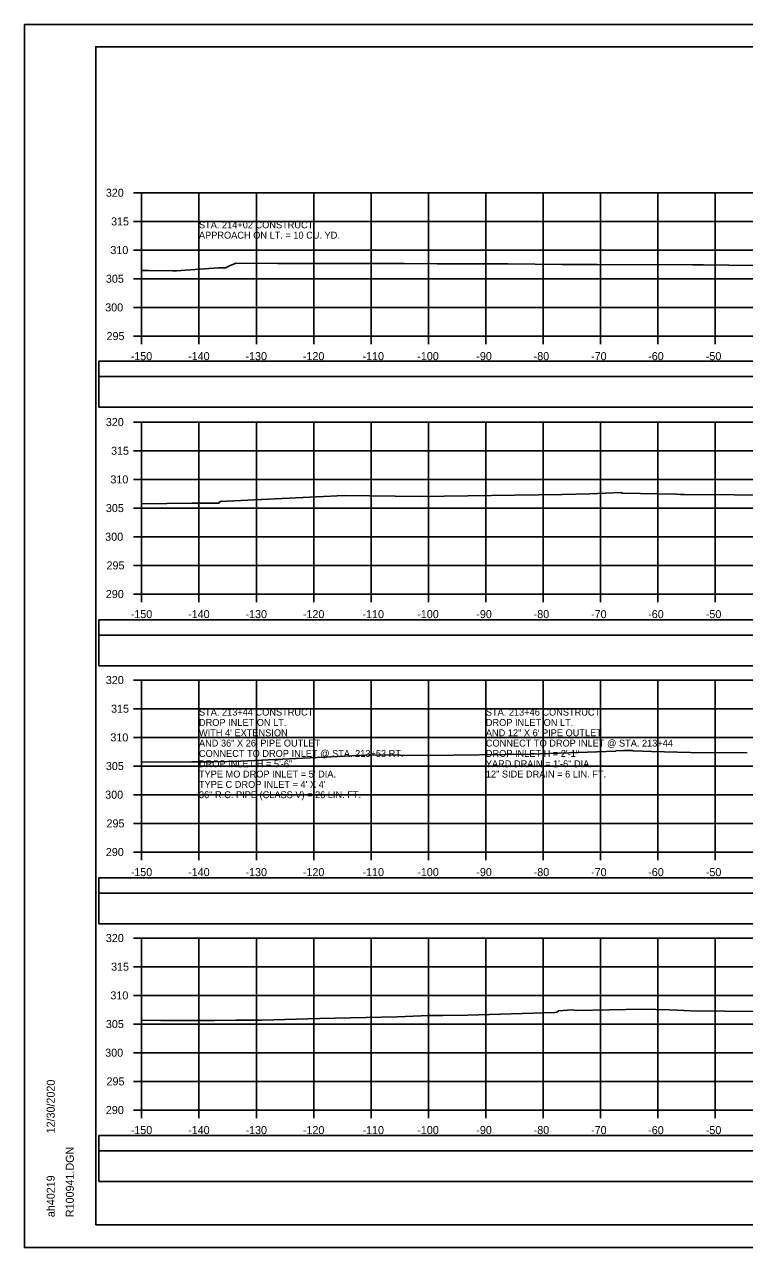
# Model space of a CAD drawing. Extents: x 1370538 to 1372872, y 376220 to 381127.
# Drawn here: x 1371538.2 to 1371663.7, y 379054.6 to 379268 of the extents above; entities that cross this region are included whole.
import ezdxf

# ---------------------------------------------------------------- set-up
doc = ezdxf.new("R2010")
doc.units = 0
for name, color, linetype in [('R_Border Notes', 7, 'Continuous'), ('R_Border PE', 7, 'Continuous'), ('R_Border Prem', 7, 'Continuous'), ('R_Dimension', 7, 'Continuous'), ('R_Grid', 7, 'Continuous'), ('R_No Plot', 7, 'Continuous'), ('R_Water', 7, 'Continuous'), ('R_Water Annot', 7, 'Continuous'), ('T_Detection Zones', 7, 'Continuous')]:
    doc.layers.add(name, color=color, linetype=linetype)

msp = doc.modelspace()

# ---------------------------------------------------------------- linework, layer by layer
at = {"layer": 'R_Border Notes'}
for p, q in [((1371550.63, 379264.07), (1371866.81, 379264.07)), ((1371550.63, 379058.61), (1371550.63, 379264.07)), ((1371550.63, 379058.61), (1371550.63, 379058.61)), ((1371866.81, 379058.61), (1371550.63, 379058.61))]:
    msp.add_line(p, q, dxfattribs=at)
at = {"layer": 'R_Border Prem'}
for p, q in [((1371557.23, 379238.61), (1371558.63, 379238.61)), ((1371558.63, 379213.61), (1371558.63, 379238.61)), ((1371557.23, 379233.61), (1371558.63, 379233.61)), ((1371557.23, 379228.61), (1371558.63, 379228.61)), ((1371557.23, 379223.61), (1371558.63, 379223.61)), ((1371557.23, 379218.61), (1371558.63, 379218.61)), ((1371557.23, 379213.61), (1371558.63, 379213.61)), ((1371558.63, 379213.61), (1371858.63, 379213.61)), ((1371558.63, 379212.21), (1371558.63, 379213.61)), ((1371568.63, 379212.21), (1371568.63, 379213.61)), ((1371578.63, 379212.21), (1371578.63, 379213.61)), ((1371588.63, 379212.21), (1371588.63, 379213.61)), ((1371598.63, 379212.21), (1371598.63, 379213.61)), ((1371608.63, 379212.21), (1371608.63, 379213.61)), ((1371618.63, 379212.21), (1371618.63, 379213.61)), ((1371628.63, 379212.21), (1371628.63, 379213.61)), ((1371638.63, 379212.21), (1371638.63, 379213.61)), ((1371648.63, 379212.21), (1371648.63, 379213.61)), ((1371658.63, 379212.21), (1371658.63, 379213.61)), ((1371557.23, 379198.61), (1371558.63, 379198.61)), ((1371558.63, 379168.61), (1371558.63, 379198.61)), ((1371557.23, 379193.61), (1371558.63, 379193.61)), ((1371557.23, 379188.61), (1371558.63, 379188.61)), ((1371557.23, 379183.61), (1371558.63, 379183.61)), ((1371557.23, 379178.61), (1371558.63, 379178.61)), ((1371557.23, 379173.61), (1371558.63, 379173.61)), ((1371557.23, 379168.61), (1371558.63, 379168.61)), ((1371558.63, 379168.61), (1371858.63, 379168.61)), ((1371558.63, 379167.21), (1371558.63, 379168.61)), ((1371568.63, 379167.21), (1371568.63, 379168.61)), ((1371578.63, 379167.21), (1371578.63, 379168.61)), ((1371588.63, 379167.21), (1371588.63, 379168.61)), ((1371598.63, 379167.21), (1371598.63, 379168.61)), ((1371608.63, 379167.21), (1371608.63, 379168.61)), ((1371618.63, 379167.21), (1371618.63, 379168.61)), ((1371628.63, 379167.21), (1371628.63, 379168.61)), ((1371638.63, 379167.21), (1371638.63, 379168.61)), ((1371648.63, 379167.21), (1371648.63, 379168.61)), ((1371658.63, 379167.21), (1371658.63, 379168.61)), ((1371557.23, 379153.61), (1371558.63, 379153.61)), ((1371558.63, 379123.61), (1371558.63, 379153.61)), ((1371557.23, 379148.61), (1371558.63, 379148.61)), ((1371557.23, 379143.61), (1371558.63, 379143.61)), ((1371557.23, 379138.61), (1371558.63, 379138.61)), ((1371557.23, 379133.61), (1371558.63, 379133.61)), ((1371557.23, 379128.61), (1371558.63, 379128.61)), ((1371557.23, 379123.61), (1371558.63, 379123.61)), ((1371558.63, 379123.61), (1371858.63, 379123.61)), ((1371558.63, 379122.21), (1371558.63, 379123.61)), ((1371568.63, 379122.21), (1371568.63, 379123.61)), ((1371578.63, 379122.21), (1371578.63, 379123.61)), ((1371588.63, 379122.21), (1371588.63, 379123.61)), ((1371598.63, 379122.21), (1371598.63, 379123.61)), ((1371608.63, 379122.21), (1371608.63, 379123.61)), ((1371618.63, 379122.21), (1371618.63, 379123.61)), ((1371628.63, 379122.21), (1371628.63, 379123.61)), ((1371638.63, 379122.21), (1371638.63, 379123.61)), ((1371648.63, 379122.21), (1371648.63, 379123.61)), ((1371658.63, 379122.21), (1371658.63, 379123.61)), ((1371557.23, 379108.61), (1371558.63, 379108.61)), ((1371558.63, 379078.61), (1371558.63, 379108.61)), ((1371557.23, 379103.61), (1371558.63, 379103.61)), ((1371557.23, 379098.61), (1371558.63, 379098.61)), ((1371557.23, 379093.61), (1371558.63, 379093.61)), ((1371557.23, 379088.61), (1371558.63, 379088.61)), ((1371557.23, 379083.61), (1371558.63, 379083.61)), ((1371557.23, 379078.61), (1371558.63, 379078.61)), ((1371558.63, 379078.61), (1371858.63, 379078.61)), ((1371558.63, 379077.21), (1371558.63, 379078.61)), ((1371568.63, 379077.21), (1371568.63, 379078.61)), ((1371578.63, 379077.21), (1371578.63, 379078.61)), ((1371588.63, 379077.21), (1371588.63, 379078.61)), ((1371598.63, 379077.21), (1371598.63, 379078.61)), ((1371608.63, 379077.21), (1371608.63, 379078.61)), ((1371618.63, 379077.21), (1371618.63, 379078.61)), ((1371628.63, 379077.21), (1371628.63, 379078.61)), ((1371638.63, 379077.21), (1371638.63, 379078.61)), ((1371648.63, 379077.21), (1371648.63, 379078.61)), ((1371658.63, 379077.21), (1371658.63, 379078.61))]:
    msp.add_line(p, q, dxfattribs=at)
at = {"layer": 'R_Dimension'}
for points in [[(1371558.63, 379225.06), (1371559.93, 379225.06), (1371564.1, 379224.97), (1371564.71, 379224.98), (1371572.02, 379225.49), (1371573.28, 379225.52), (1371574.07, 379225.94), (1371575.1, 379226.33), (1371582.31, 379226.28), (1371582.33, 379226.28), (1371582.49, 379226.28), (1371583.02, 379226.28), (1371604.48, 379226.26), (1371610.16, 379226.22), (1371622.47, 379226.19), (1371631.94, 379226.1), (1371638.02, 379226.08), (1371654.7, 379226.04), (1371654.93, 379226.04), (1371655.02, 379226.04), (1371656.57, 379226.02), (1371687.31, 379225.63)], [(1371558.63, 379184.36), (1371567.42, 379184.47), (1371572.1, 379184.48), (1371572.31, 379184.75), (1371593.92, 379185.78), (1371607.24, 379185.6), (1371631.96, 379185.95), (1371636.77, 379186.11), (1371642.24, 379186.32), (1371642.3, 379186.28), (1371642.45, 379186.23), (1371651.87, 379186.01), (1371652.54, 379186), (1371653.3, 379185.99), (1371670.49, 379185.87)], [(1371558.63, 379139.28), (1371567.39, 379139.34), (1371571.22, 379139.37), (1371575.9, 379139.46), (1371598.87, 379140.56), (1371608.54, 379140.43), (1371626.47, 379140.68), (1371634.72, 379140.95), (1371641.24, 379141.2), (1371641.28, 379141.24), (1371642.71, 379141.34), (1371644.12, 379141.31), (1371644.29, 379141.25), (1371644.33, 379141.24), (1371647.52, 379141.14), (1371654.31, 379140.97), (1371664.18, 379140.9)], [(1371558.63, 379094.26), (1371561.94, 379094.23), (1371564.62, 379094.2), (1371571.35, 379094.25), (1371575.09, 379094.28), (1371579.59, 379094.31), (1371589.63, 379094.58), (1371603.2, 379094.86), (1371608.78, 379095.12), (1371611.13, 379095.09), (1371615.49, 379095.15), (1371630.63, 379095.65), (1371631.03, 379095.66), (1371631.28, 379095.9), (1371633.7, 379096.06), (1371634.36, 379095.97), (1371645.89, 379096.2), (1371650.69, 379096.09), (1371654.38, 379095.92), (1371660.24, 379095.88), (1371675.63, 379095.73)]]:
    msp.add_lwpolyline(points, dxfattribs=at)
at = {"layer": 'R_Grid'}
for p, q in [((1371558.63, 379238.61), (1371858.63, 379238.61)), ((1371558.63, 379213.61), (1371558.63, 379238.61)), ((1371568.63, 379213.61), (1371568.63, 379238.61)), ((1371578.63, 379213.61), (1371578.63, 379238.61)), ((1371588.63, 379213.61), (1371588.63, 379238.61)), ((1371598.63, 379213.61), (1371598.63, 379238.61)), ((1371608.63, 379213.61), (1371608.63, 379238.61)), ((1371618.63, 379213.61), (1371618.63, 379238.61)), ((1371628.63, 379213.61), (1371628.63, 379238.61)), ((1371638.63, 379213.61), (1371638.63, 379238.61)), ((1371648.63, 379213.61), (1371648.63, 379238.61)), ((1371658.63, 379213.61), (1371658.63, 379238.61)), ((1371558.63, 379233.61), (1371858.63, 379233.61)), ((1371558.63, 379228.61), (1371858.63, 379228.61)), ((1371558.63, 379223.61), (1371858.63, 379223.61)), ((1371558.63, 379218.61), (1371858.63, 379218.61)), ((1371558.63, 379213.61), (1371858.63, 379213.61)), ((1371558.63, 379198.61), (1371858.63, 379198.61)), ((1371558.63, 379168.61), (1371558.63, 379198.61)), ((1371568.63, 379168.61), (1371568.63, 379198.61)), ((1371578.63, 379168.61), (1371578.63, 379198.61)), ((1371588.63, 379168.61), (1371588.63, 379198.61)), ((1371598.63, 379168.61), (1371598.63, 379198.61)), ((1371608.63, 379168.61), (1371608.63, 379198.61)), ((1371618.63, 379168.61), (1371618.63, 379198.61)), ((1371628.63, 379168.61), (1371628.63, 379198.61)), ((1371638.63, 379168.61), (1371638.63, 379198.61)), ((1371648.63, 379168.61), (1371648.63, 379198.61)), ((1371658.63, 379168.61), (1371658.63, 379198.61)), ((1371558.63, 379193.61), (1371858.63, 379193.61)), ((1371558.63, 379188.61), (1371858.63, 379188.61)), ((1371558.63, 379183.61), (1371858.63, 379183.61)), ((1371558.63, 379178.61), (1371858.63, 379178.61)), ((1371558.63, 379173.61), (1371858.63, 379173.61)), ((1371558.63, 379168.61), (1371858.63, 379168.61)), ((1371558.63, 379153.61), (1371858.63, 379153.61)), ((1371558.63, 379123.61), (1371558.63, 379153.61)), ((1371568.63, 379123.61), (1371568.63, 379153.61)), ((1371578.63, 379123.61), (1371578.63, 379153.61)), ((1371588.63, 379123.61), (1371588.63, 379153.61)), ((1371598.63, 379123.61), (1371598.63, 379153.61)), ((1371608.63, 379123.61), (1371608.63, 379153.61)), ((1371618.63, 379123.61), (1371618.63, 379153.61)), ((1371628.63, 379123.61), (1371628.63, 379153.61)), ((1371638.63, 379123.61), (1371638.63, 379153.61)), ((1371648.63, 379123.61), (1371648.63, 379153.61)), ((1371658.63, 379123.61), (1371658.63, 379153.61)), ((1371558.63, 379148.61), (1371858.63, 379148.61)), ((1371558.63, 379143.61), (1371858.63, 379143.61)), ((1371558.63, 379138.61), (1371858.63, 379138.61)), ((1371558.63, 379133.61), (1371858.63, 379133.61)), ((1371558.63, 379128.61), (1371858.63, 379128.61)), ((1371558.63, 379123.61), (1371858.63, 379123.61)), ((1371558.63, 379108.61), (1371858.63, 379108.61)), ((1371558.63, 379078.61), (1371558.63, 379108.61)), ((1371568.63, 379078.61), (1371568.63, 379108.61)), ((1371578.63, 379078.61), (1371578.63, 379108.61)), ((1371588.63, 379078.61), (1371588.63, 379108.61)), ((1371598.63, 379078.61), (1371598.63, 379108.61)), ((1371608.63, 379078.61), (1371608.63, 379108.61)), ((1371618.63, 379078.61), (1371618.63, 379108.61)), ((1371628.63, 379078.61), (1371628.63, 379108.61)), ((1371638.63, 379078.61), (1371638.63, 379108.61)), ((1371648.63, 379078.61), (1371648.63, 379108.61)), ((1371658.63, 379078.61), (1371658.63, 379108.61)), ((1371558.63, 379103.61), (1371858.63, 379103.61)), ((1371558.63, 379098.61), (1371858.63, 379098.61)), ((1371558.63, 379093.61), (1371858.63, 379093.61)), ((1371558.63, 379088.61), (1371858.63, 379088.61)), ((1371558.63, 379083.61), (1371858.63, 379083.61)), ((1371558.63, 379078.61), (1371858.63, 379078.61))]:
    msp.add_line(p, q, dxfattribs=at)
at = {"layer": 'R_No Plot'}
for p, q in [((1371538.23, 379267.96), (1371871.56, 379267.96)), ((1371538.23, 379054.63), (1371871.56, 379054.63))]:
    msp.add_line(p, q, dxfattribs=at)
for points in [[(1371538.22, 379267.96), (1371871.56, 379267.96), (1371871.56, 379054.63), (1371538.22, 379054.63)], [(1371784.55, 379264.07), (1371784.55, 379254.19), (1371820.28, 379254.19), (1371820.28, 379251.27), (1371843.48, 379251.27), (1371843.48, 379226.94), (1371866.81, 379226.94), (1371866.81, 379058.61), (1371550.63, 379058.61), (1371550.63, 379264.07)]]:
    msp.add_lwpolyline(points, close=True, dxfattribs=at)
at = {"layer": 'R_Water'}
for points in [[(1371551.2, 379201.22), (1371866.33, 379201.22), (1371866.33, 379206.54), (1371551.2, 379206.54)], [(1371551.2, 379156.09), (1371866.33, 379156.09), (1371866.33, 379161.42), (1371551.2, 379161.42)], [(1371551.2, 379111.09), (1371866.33, 379111.09), (1371866.33, 379116.41), (1371551.2, 379116.41)], [(1371551.2, 379066.16), (1371866.33, 379066.16), (1371866.33, 379071.48), (1371551.2, 379071.48)]]:
    msp.add_lwpolyline(points, close=True, dxfattribs=at)
at = {"layer": 'T_Detection Zones'}
for points in [[(1371551.2, 379206.54), (1371866.33, 379206.54), (1371866.33, 379209.24), (1371551.2, 379209.24)], [(1371551.2, 379161.42), (1371866.33, 379161.42), (1371866.33, 379164.12), (1371551.2, 379164.12)], [(1371551.2, 379116.41), (1371866.33, 379116.41), (1371866.33, 379119.12), (1371551.2, 379119.12)], [(1371551.2, 379071.48), (1371866.33, 379071.48), (1371866.33, 379074.19), (1371551.2, 379074.19)]]:
    msp.add_lwpolyline(points, close=True, dxfattribs=at)

# ---------------------------------------------------------------- texts
at = {"layer": 'R_Border Notes'}
for s, p in [('12/30/2020', (1371543.49, 379074.54)), ('R100941.DGN', (1371546.82, 379059.93)), ('ah40219', (1371543.49, 379059.93))]:
    msp.add_text(s, height=1.4, rotation=90, dxfattribs=at).set_placement(p)
at = {"layer": 'R_Border PE'}
for s, p in [('320', (1371552.4, 379237.91)), ('315', (1371553.31, 379232.91)), ('310', (1371553.19, 379227.91)), ('305', (1371552.41, 379222.91)), ('300', (1371552.29, 379217.91)), ('295', (1371552.52, 379212.91)), ('-150', (1371556.74, 379209.41)), ('-140', (1371566.74, 379209.41)), ('-130', (1371576.74, 379209.41)), ('-120', (1371586.74, 379209.41)), ('-110', (1371597.13, 379209.41)), ('-100', (1371606.68, 379209.41)), ('-90', (1371616.97, 379209.41)), ('-80', (1371626.97, 379209.41)), ('-70', (1371636.97, 379209.41)), ('-60', (1371646.93, 379209.41)), ('-50', (1371656.97, 379209.41)), ('320', (1371552.4, 379197.91)), ('315', (1371553.31, 379192.91)), ('310', (1371553.19, 379187.91)), ('305', (1371552.41, 379182.91)), ('300', (1371552.29, 379177.91)), ('295', (1371552.52, 379172.91)), ('290', (1371552.4, 379167.91)), ('-150', (1371556.74, 379164.41)), ('-140', (1371566.74, 379164.41)), ('-130', (1371576.74, 379164.41)), ('-120', (1371586.74, 379164.41)), ('-110', (1371597.13, 379164.41)), ('-100', (1371606.68, 379164.41)), ('-90', (1371616.97, 379164.41)), ('-80', (1371626.97, 379164.41)), ('-70', (1371636.97, 379164.41)), ('-60', (1371646.93, 379164.41)), ('-50', (1371656.97, 379164.41)), ('320', (1371552.4, 379152.91)), ('315', (1371553.31, 379147.91)), ('310', (1371553.19, 379142.91)), ('305', (1371552.41, 379137.91)), ('300', (1371552.29, 379132.91)), ('295', (1371552.52, 379127.91)), ('290', (1371552.4, 379122.91)), ('-150', (1371556.74, 379119.41)), ('-140', (1371566.74, 379119.41)), ('-130', (1371576.74, 379119.41)), ('-120', (1371586.74, 379119.41)), ('-110', (1371597.13, 379119.41)), ('-100', (1371606.68, 379119.41)), ('-90', (1371616.97, 379119.41)), ('-80', (1371626.97, 379119.41)), ('-70', (1371636.97, 379119.41)), ('-60', (1371646.93, 379119.41)), ('-50', (1371656.97, 379119.41)), ('320', (1371552.4, 379107.91)), ('315', (1371553.31, 379102.91)), ('310', (1371553.19, 379097.91)), ('305', (1371552.41, 379092.91)), ('300', (1371552.29, 379087.91)), ('295', (1371552.52, 379082.91)), ('290', (1371552.4, 379077.91)), ('-150', (1371556.74, 379074.41)), ('-140', (1371566.74, 379074.41)), ('-130', (1371576.74, 379074.41)), ('-120', (1371586.74, 379074.41)), ('-110', (1371597.13, 379074.41)), ('-100', (1371606.68, 379074.41)), ('-90', (1371616.97, 379074.41)), ('-80', (1371626.97, 379074.41)), ('-70', (1371636.97, 379074.41)), ('-60', (1371646.93, 379074.41)), ('-50', (1371656.97, 379074.41))]:
    msp.add_text(s, height=1.4, dxfattribs=at).set_placement(p)
at = {"layer": 'R_Water Annot'}
for s, p in [('STA. 214+02 CONSTRUCT', (1371568.63, 379232.41)), ('APPROACH ON LT. = 10 CU. YD.', (1371568.63, 379230.61)), ('STA. 213+44 CONSTRUCT', (1371568.63, 379147.41)), ('STA. 213+46 CONSTRUCT', (1371618.63, 379147.41)), ('DROP INLET ON LT.', (1371568.63, 379145.61)), ('DROP INLET ON LT.', (1371618.63, 379145.61)), ("WITH 4' EXTENSION", (1371568.63, 379143.81)), ('AND 12" X 6\' PIPE OUTLET', (1371618.63, 379143.81)), ('AND 36" X 26\' PIPE OUTLET', (1371568.63, 379142.01)), ('CONNECT TO DROP INLET @ STA. 213+53 RT.', (1371568.63, 379140.21)), ('CONNECT TO DROP INLET @ STA. 213+44', (1371618.63, 379142.01)), ('DROP INLET H = 5\'-6"', (1371568.63, 379138.41)), ('YARD DRAIN = 1\'-6" DIA.', (1371618.63, 379138.41)), ('DROP INLET H = 2\'-1"', (1371618.63, 379140.21)), ("TYPE MO DROP INLET = 5' DIA.", (1371568.63, 379136.61)), ('12" SIDE DRAIN = 6 LIN. FT.', (1371618.63, 379136.61)), ("TYPE C DROP INLET = 4' X 4'", (1371568.63, 379134.81)), ('36" R.C. PIPE (CLASS V) = 26 LIN. FT.', (1371568.63, 379133.01))]:
    msp.add_text(s, height=1.2, dxfattribs=at).set_placement(p)

doc.saveas('drawing.dxf')
